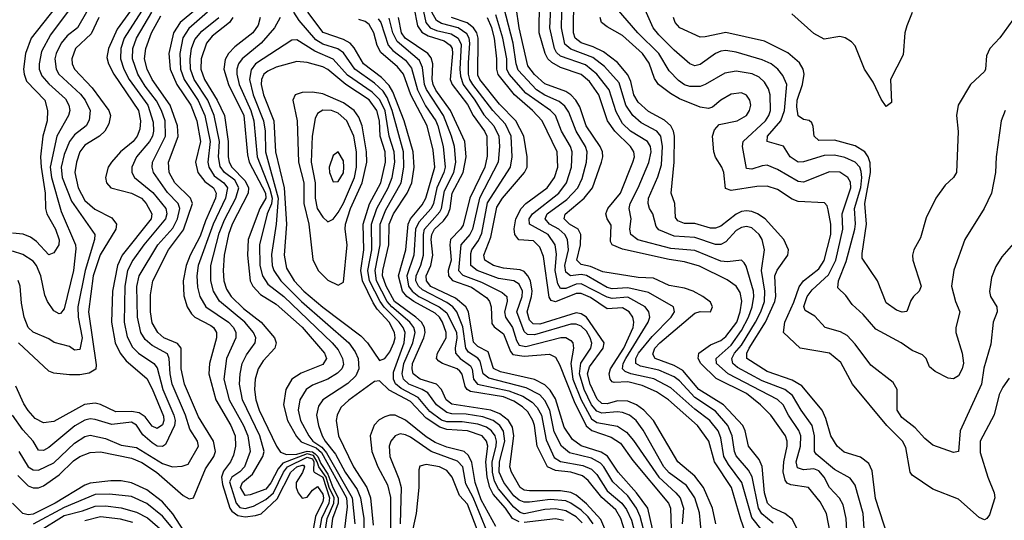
# Model space of a CAD drawing. Header units: inches. Extents: x 990535 to 1117859, y 769386 to 892122.
# Tile 342 of 656: x 1072178 to 1075987, y 791083 to 793021. Entities that reach past the tile are written whole.
import ezdxf

# ---------------------------------------------------------------- set-up
doc = ezdxf.new("R2010")
doc.units = ezdxf.units.IN
doc.header["$MEASUREMENT"] = 0
doc.layers.add('B0779', color=7, linetype='Continuous')

msp = doc.modelspace()

# ---------------------------------------------------------------- linework, layer by layer
at = {"layer": 'B0779', "color": 5}
for points, elevation in [([(1072364.1, 793130), (1072222.6, 792950), (1072200.5, 792890), (1072193.1, 792830), (1072194.6, 792810), (1072204, 792784), (1072275.5, 792710), (1072286, 792670), (1072283.7, 792630), (1072266.8, 792570), (1072258.7, 792490), (1072260.3, 792450), (1072276.8, 792350), (1072278.3, 792290), (1072283.1, 792270), (1072316.4, 792210), (1072330.9, 792169.1), (1072329.2, 792150), (1072310, 792119.1), (1072290, 792111.4), (1072242.8, 792162.8), (1072219.1, 792179.1), (1072190.8, 792190.8), (1072150, 792194.8)], 3020), ([(1072683.3, 793110), (1072582.6, 792950), (1072569.1, 792910), (1072567.4, 792870), (1072580.8, 792830), (1072601.9, 792790), (1072673.4, 792690), (1072694.8, 792625.2), (1072695.6, 792590), (1072691.1, 792570), (1072680.4, 792550), (1072629.7, 792490), (1072611.8, 792450), (1072611.1, 792430), (1072621.5, 792410), (1072692.3, 792352.3), (1072743.1, 792290), (1072747.5, 792270), (1072741.9, 792250), (1072657.6, 792150), (1072615.6, 792090), (1072595.5, 792050), (1072584.6, 791990), (1072582.2, 791850), (1072593.7, 791793.7), (1072613.8, 791753.8), (1072637.7, 791730), (1072697.1, 791690), (1072710, 791673.4), (1072731.7, 791590), (1072774.6, 791490), (1072779.1, 791470), (1072776.9, 791450), (1072742.5, 791377.5), (1072730, 791368.5), (1072710, 791370.5), (1072690, 791382.7), (1072654.5, 791414.5), (1072630, 791452), (1072610, 791463.6), (1072534.9, 791454.9), (1072470, 791473.9), (1072450, 791475.6), (1072430, 791470.9), (1072391.4, 791448.6), (1072290, 791364.7), (1072270, 791354), (1072250, 791355.2), (1072229.5, 791390), (1072190, 791433.1), (1072149.8, 791489.8)], 3140), ([(1073728.2, 793108.2), (1073748.7, 793010), (1073766.3, 792990), (1073790, 792979.6), (1073846.6, 792966.6), (1073874.6, 792950), (1073885.4, 792925.4), (1073880.2, 792830), (1073882.7, 792802.7), (1073893.5, 792770), (1073938.8, 792710), (1073973.7, 792653.7), (1074012.5, 792610), (1074031.9, 792570), (1074034.5, 792530), (1074029.2, 792470), (1073956.3, 792330), (1073929.5, 792210), (1073918.6, 792190), (1073884, 792150), (1073875.8, 792050), (1073891.9, 792031.9), (1073964.8, 792004.8), (1074044.8, 791964.8), (1074062.7, 791950), (1074064, 791930), (1074053.1, 791890), (1074057, 791870), (1074084.7, 791830), (1074099.6, 791779.6), (1074110, 791761.4), (1074136.5, 791756.5), (1074270.8, 791790.8), (1074291, 791791), (1074310, 791779.8), (1074317.1, 791770), (1074320.1, 791750), (1074309.8, 791690.2), (1074318.3, 791630), (1074349.8, 791550), (1074390, 791476.6), (1074410, 791461.8), (1074490, 791447.9), (1074524.7, 791424.7), (1074552.9, 791392.9), (1074649.9, 791249.9), (1074716.4, 791190), (1074732.3, 791170), (1074746.3, 791130), (1074740.4, 791070)], 3160), ([(1075337.2, 790910), (1075298.6, 791110), (1075274.3, 791154.3), (1075230, 791209.9), (1075160.9, 791220.9), (1075147.1, 791227.1), (1075138.9, 791238.9), (1075131.5, 791271.5), (1075134.5, 791310), (1075147.2, 791370), (1075147, 791390), (1075140.1, 791410), (1075083.9, 791490), (1075043.4, 791530), (1074990, 791573.7), (1074872.1, 791632.1), (1074813.3, 791690), (1074803.1, 791710), (1074805, 791730), (1074850, 791763.1), (1074890, 791780.1), (1074910, 791795.1), (1074951.9, 791850), (1074965.3, 791890), (1074971.4, 791931.4), (1074965.4, 791965.4), (1074950, 791989.9), (1074914.5, 792014.5), (1074807.9, 792067.9), (1074750, 792084.3), (1074690, 792092.6), (1074510, 792132.7), (1074470.4, 792150), (1074463.3, 792163.3), (1074465.9, 792225.9), (1074450.9, 792250), (1074445.5, 792270), (1074453.4, 792290), (1074501.6, 792350), (1074550.3, 792470), (1074556.1, 792490), (1074554.2, 792510), (1074540.5, 792530), (1074480.6, 792590), (1074451.4, 792630), (1074418.6, 792730), (1074382.3, 792782.3), (1074349.6, 792809.6), (1074270, 792836.5), (1074236, 792856), (1074220.9, 792870), (1074210.8, 792890), (1074188, 792970), (1074188.5, 793090)], 2980), ([(1075381, 790970), (1075375.1, 791090), (1075363.7, 791143.7), (1075349.4, 791169.4), (1075310, 791210.5), (1075290.3, 791250.3), (1075270, 791275.2), (1075250, 791282.9), (1075210, 791279.3), (1075186.4, 791286.4), (1075181.7, 791310), (1075198, 791370), (1075199.1, 791410), (1075191.7, 791431.7), (1075151.7, 791490), (1075130.9, 791530), (1075110, 791551.4), (1074918.8, 791650), (1074873.4, 791690), (1074871.6, 791710), (1074930, 791761.9), (1074970, 791817.9), (1074997.2, 791870), (1075011.7, 791910), (1075018.2, 791950), (1075016, 791970), (1074987.9, 792067.9), (1074980.3, 792080.3), (1074970, 792090.7), (1074915.8, 792084.2), (1074890, 792086.9), (1074790, 792127.4), (1074696.2, 792136.2), (1074569.3, 792169.3), (1074541.6, 792190), (1074538.4, 792210), (1074543, 792250), (1074535.1, 792290), (1074539.2, 792310), (1074570.5, 792370), (1074611.7, 792468.3), (1074620.7, 792510), (1074618.4, 792530), (1074606.6, 792550), (1074540.3, 792590), (1074510, 792620.1), (1074485.2, 792665.2), (1074458.6, 792750), (1074411.1, 792811.1), (1074366.8, 792846.8), (1074270, 792880.5), (1074254.8, 792894.8), (1074246.2, 792910), (1074228.2, 792990), (1074234, 793090)], 2960), ([(1075449.5, 790970), (1075440.6, 791110), (1075410, 791219.4), (1075390, 791245.9), (1075330, 791279.7), (1075259.1, 791339.1), (1075252.3, 791350), (1075252.7, 791410), (1075243.3, 791450), (1075200.4, 791510), (1075167, 791567), (1075137.2, 791590), (1075050, 791623.6), (1074955.2, 791675.2), (1074937.3, 791690), (1074933.2, 791710), (1074943.1, 791730), (1074970, 791761.6), (1075024.2, 791850), (1075045, 791890), (1075058.7, 791930), (1075059.9, 791970), (1075047.6, 792050), (1075058.8, 792130), (1075049.9, 792170), (1075038.9, 792190), (1075010, 792215.3), (1074990, 792220.5), (1074970, 792217.2), (1074950, 792204.9), (1074910, 792161.7), (1074890, 792151.7), (1074870, 792151.2), (1074790, 792178.2), (1074710, 792183.4), (1074650, 792207.3), (1074640.4, 792220.4), (1074627.8, 792270), (1074614.9, 792290), (1074608.8, 792310), (1074610.7, 792330), (1074646.9, 792413.1), (1074660.2, 792459.8), (1074665, 792530), (1074658.1, 792570), (1074642.5, 792590), (1074582.5, 792622.5), (1074550, 792650), (1074523.2, 792690), (1074496.9, 792776.9), (1074440.1, 792840.1), (1074395.3, 792875.3), (1074310, 792906.8), (1074287.1, 792927.1), (1074274, 792990), (1074276.9, 793110)], 2940), ([(1075537.2, 791017.2), (1075488.3, 791168.3), (1075475.2, 791275.2), (1075463.1, 791303.1), (1075430, 791328.3), (1075367.1, 791347.1), (1075340.2, 791370), (1075316.1, 791410), (1075297, 791477), (1075282.7, 791510), (1075203.6, 791603.6), (1075166.5, 791626.5), (1075070, 791659.6), (1074990.7, 791710), (1074990.8, 791730), (1075000.3, 791750), (1075063.2, 791850), (1075098.6, 791930), (1075102.8, 791950), (1075099.4, 792030), (1075107.8, 792052.2), (1075148.9, 792110), (1075152, 792130), (1075133.6, 792170), (1075061.9, 792250), (1075032.6, 792270), (1075010, 792279), (1074990, 792281.8), (1074970, 792278.4), (1074950, 792268.3), (1074890, 792222.6), (1074870, 792213.9), (1074850, 792213.8), (1074790, 792232.1), (1074750, 792232.6), (1074723.3, 792243.3), (1074715.3, 792255.3), (1074711.9, 792310), (1074698.5, 792350), (1074710, 792470), (1074710.5, 792570), (1074707.2, 792590), (1074697.3, 792610), (1074672.1, 792632.1), (1074610, 792666.1), (1074570, 792701.9), (1074553.6, 792730), (1074541.8, 792781.8), (1074530, 792808.6), (1074490, 792855.3), (1074436.6, 792896.6), (1074396.5, 792916.5), (1074350, 792931.9), (1074326.6, 792950), (1074320.6, 792970), (1074321.8, 793110)], 2920), ([(1075990.2, 792670), (1075974.7, 792630), (1075955.4, 792490), (1075953, 792430), (1075937.1, 792350), (1075908.9, 792291.1), (1075834.3, 792170), (1075792.1, 792052.1), (1075782, 791990), (1075798, 791930), (1075814.3, 791890), (1075799.5, 791830), (1075799.8, 791810), (1075823.6, 791730), (1075828.7, 791691.3), (1075823.8, 791670), (1075810, 791643.1), (1075790, 791631.3), (1075770, 791634.3), (1075720, 791660), (1075698, 791678), (1075684.8, 791710), (1075670, 791724.1), (1075630, 791740.8), (1075588.4, 791770), (1075490, 791822.9), (1075440.6, 791880.6), (1075398.4, 791918.4), (1075374.1, 791954.1), (1075343, 791983), (1075345.5, 792010), (1075374.8, 792085.2), (1075408.3, 792210), (1075411.6, 792231.6), (1075407.6, 792290), (1075431.9, 792371.9), (1075436.2, 792410), (1075433.4, 792433.4), (1075427.5, 792450), (1075410, 792470.3), (1075370, 792488.1), (1075330, 792496.6), (1075290, 792495.9), (1075210, 792471.1), (1075190, 792470.4), (1075158.7, 792490), (1075132.1, 792532.1), (1075069.5, 792549.5), (1075071.4, 792570), (1075122.3, 792630), (1075136.1, 792670), (1075145, 792770), (1075130, 792806), (1075110.9, 792830), (1075084.5, 792850), (1075050, 792866.1), (1074950, 792896.2), (1074910, 792902.7), (1074890, 792899.7), (1074870, 792890.4), (1074810, 792847.5), (1074790, 792843.1), (1074770, 792850.5), (1074710, 792903.1), (1074650, 792962.4), (1074628.4, 792990), (1074570, 793121.7)], 2840), ([(1072377.2, 793070), (1072297.4, 792962.6), (1072262.2, 792897.8), (1072252.7, 792850), (1072253.8, 792830), (1072263.5, 792803.5), (1072290, 792772.6), (1072355.1, 792715.1), (1072368.3, 792690), (1072371.2, 792670), (1072367, 792650), (1072321.9, 792570), (1072296.2, 792450), (1072301.1, 792410), (1072338.8, 792278.8), (1072393.2, 792150), (1072394.4, 792134.4), (1072385.7, 792050), (1072350, 791902), (1072335.9, 791884.1), (1072330, 791882.5), (1072310, 791894.8), (1072285.6, 791930), (1072275, 791955), (1072260.2, 792030), (1072242.4, 792070), (1072230, 792086.8), (1072190, 792111.8), (1072150, 792125.8)], 3040), ([(1072616.6, 793070), (1072555.4, 792984.6), (1072522, 792910), (1072515, 792875), (1072520.8, 792850), (1072542.3, 792810), (1072636.8, 792670), (1072645.1, 792630), (1072642.3, 792597.7), (1072632.5, 792570), (1072616.8, 792550), (1072567.3, 792510), (1072532.7, 792470), (1072520.1, 792450), (1072509.2, 792410), (1072513.7, 792390), (1072530.2, 792370), (1072610, 792350.3), (1072648.9, 792330), (1072666.9, 792310), (1072689.4, 792270), (1072685.8, 792250), (1072574.7, 792110), (1072556, 792070), (1072536.6, 791970), (1072533.1, 791850), (1072546.9, 791770), (1072567.1, 791730), (1072590, 791701.3), (1072670, 791631.9), (1072690, 791591.9), (1072733.9, 791486.1), (1072735.7, 791470), (1072730, 791452.4), (1072710, 791439), (1072690, 791448.1), (1072663.7, 791483.7), (1072639.7, 791499.7), (1072610, 791504.2), (1072550, 791502.8), (1072490, 791531.5), (1072470, 791536.7), (1072428.4, 791531.6), (1072310, 791465.9), (1072270, 791461.2), (1072237.8, 791477.8), (1072210, 791507.9), (1072193.7, 791533.7), (1072162.7, 791602.7)], 3120), ([(1072435.7, 793050), (1072401.2, 792990), (1072361.2, 792958.8), (1072337.8, 792930), (1072318.7, 792890), (1072314.4, 792870), (1072318.5, 792830), (1072329.3, 792810), (1072413.1, 792733.1), (1072431, 792710), (1072450.1, 792669.9), (1072447.2, 792632.8), (1072434.7, 792610), (1072390, 792575.5), (1072370, 792549.9), (1072350, 792499.8), (1072337.8, 792450), (1072342.2, 792410), (1072378.3, 792318.3), (1072469.1, 792190), (1072467.7, 792170), (1072430.6, 792050), (1072402.2, 791910), (1072404.2, 791870), (1072420.1, 791790), (1072410, 791744.6), (1072390, 791742), (1072370, 791756.5), (1072311.6, 791771.6), (1072290, 791786), (1072230, 791811.2), (1072210, 791829.9), (1072195.4, 791870), (1072184.6, 791924.6), (1072180.2, 791990), (1072171.3, 792011.3)], 3060), ([(1072174.9, 791350), (1072210, 791290.3), (1072230, 791279.2), (1072250, 791277.6), (1072310, 791305.5), (1072390, 791382.6), (1072430, 791408.2), (1072450, 791412.9), (1072510, 791400.5), (1072570, 791374.9), (1072630, 791365.3), (1072730, 791302.9), (1072769.6, 791290.4), (1072806.5, 791293.5), (1072830, 791300.9), (1072869.3, 791370), (1072866.1, 791390), (1072836.2, 791436.2), (1072819, 791490), (1072767.2, 791610), (1072759.3, 791650), (1072756, 791710), (1072750, 791727.3), (1072690, 791760.7), (1072663.2, 791783.2), (1072647, 791810), (1072633.1, 791870), (1072631, 791989), (1072640.2, 792030), (1072712, 792150), (1072770, 792213.9), (1072788.1, 792250), (1072797.8, 792290), (1072791.2, 792310), (1072750, 792352.9), (1072694.9, 792430), (1072689.7, 792450), (1072691.1, 792470), (1072741.7, 792570), (1072740.7, 792630), (1072727, 792670), (1072707.6, 792707.6), (1072663.5, 792763.5), (1072635.1, 792810), (1072614, 792870), (1072615.4, 792910), (1072629.1, 792950), (1072689.2, 793050.8)], 3160), ([(1072859.2, 793060.8), (1072798.2, 793010), (1072773.3, 792970), (1072755.2, 792890), (1072759.5, 792830), (1072786.1, 792770), (1072840.4, 792690), (1072863.4, 792630), (1072876.7, 792550), (1072858, 792470), (1072866.8, 792430), (1072894.4, 792394.4), (1072928.1, 792370), (1072938.5, 792350), (1072935.5, 792330), (1072897, 792243), (1072876.6, 792183.4), (1072836.7, 792110), (1072821.6, 792070), (1072810.8, 792010), (1072812.4, 791952.4), (1072825.7, 791910), (1072842.4, 791882.4), (1072855.9, 791870), (1072917.7, 791837.7), (1072927.3, 791830), (1072938.6, 791810), (1072939, 791790), (1072912.1, 791690), (1072909.3, 791650), (1072936.1, 791550), (1072995.1, 791450), (1073011, 791410), (1073012.2, 791370), (1073004.6, 791335.4), (1072993.1, 791310), (1072966.8, 791273.2), (1072959, 791250), (1072962, 791222), (1072990.7, 791130.7), (1072998.6, 791118.6), (1073021.9, 791101.9), (1073050, 791096.8), (1073090, 791101.4), (1073111.4, 791108.6), (1073173.6, 791166.4), (1073226.4, 791270), (1073249.5, 791290), (1073270, 791296.4), (1073276.3, 791296.3), (1073279.6, 791290), (1073271.5, 791268.5), (1073247, 791230), (1073247, 791210), (1073255.5, 791190), (1073270, 791169.2), (1073290, 791172.5), (1073310, 791199.9), (1073330, 791214.7), (1073350, 791184.1), (1073353, 791170), (1073350, 791156.7), (1073322.3, 791097.7), (1073306.4, 791013.6)], 3220), ([(1072904.9, 793050), (1072832.6, 792987.4), (1072808.5, 792951.5), (1072796.9, 792890), (1072799.9, 792830), (1072814.3, 792790), (1072868.2, 792708.2), (1072894, 792650), (1072915.1, 792550), (1072905.3, 792470), (1072909.3, 792450), (1072930, 792417.3), (1072967.2, 792390), (1072981.8, 792370), (1072973.5, 792330), (1072926.7, 792230), (1072867.9, 792070), (1072863, 792030), (1072866.1, 791986.1), (1072875.2, 791950), (1072897.3, 791910), (1072985.6, 791850), (1073005.5, 791830), (1073013.8, 791810), (1073013.8, 791790), (1072978.3, 791710), (1072968.1, 791630), (1072988.2, 791550), (1073043.2, 791450), (1073060.3, 791410), (1073069.7, 791350.3), (1073047.4, 791290), (1073030, 791271.2), (1072998, 791250), (1072990, 791231.9), (1073015.6, 791150), (1073030, 791133.5), (1073050, 791128.5), (1073082.5, 791137.5), (1073130, 791164.5), (1073160, 791190), (1073198.9, 791270), (1073213.6, 791290), (1073290, 791328), (1073310, 791321.2), (1073316.1, 791310), (1073314.4, 791274.4), (1073317.6, 791270), (1073350.3, 791250), (1073376.4, 791170), (1073373.8, 791150), (1073345.6, 791090), (1073330, 791002.1)], 3240), ([(1074396.4, 791070), (1074377, 791097), (1074350, 791122.9), (1074310.2, 791150.2), (1074290, 791158.3), (1074230, 791163.7), (1074150, 791153.1), (1074130, 791153.6), (1074110, 791161), (1074090, 791178.3), (1074050.9, 791230), (1074032.3, 791270), (1074034.2, 791310), (1074054.8, 791390), (1074049.1, 791429.1), (1074035.9, 791450), (1074010, 791470), (1073970, 791484), (1073905.2, 791494.8), (1073850, 791495.6), (1073830, 791500.2), (1073790.5, 791530), (1073756.6, 791576.6), (1073735.2, 791590), (1073683.8, 791610), (1073662.6, 791630), (1073657.9, 791650), (1073664.2, 791690), (1073699, 791770), (1073707.8, 791810), (1073702, 791830), (1073687.2, 791850), (1073616.9, 791910), (1073599.9, 791930), (1073558.4, 792010), (1073552.9, 792050), (1073572.9, 792150), (1073572.9, 792230), (1073594.3, 792285.7), (1073653.5, 792390), (1073664.1, 792450), (1073662.8, 792510), (1073618.9, 792670), (1073599.7, 792719.7), (1073584.4, 792744.4), (1073550, 792775.7), (1073473.8, 792830), (1073430, 792893.4), (1073408.2, 792908.2), (1073350, 792927.3), (1073323.4, 792943.4), (1073258.9, 793018.9), (1073238.1, 793050)], 3340), ([(1074442.1, 791050), (1074426.1, 791086.1), (1074370, 791146.7), (1074330, 791180.3), (1074310, 791190.6), (1074270, 791198), (1074150, 791197.3), (1074130, 791199.7), (1074114.4, 791210), (1074080.7, 791270), (1074074.3, 791290), (1074089.2, 791410), (1074084.5, 791444.5), (1074068.9, 791470), (1074035.7, 791495.7), (1074000.2, 791510), (1073850, 791533), (1073827.5, 791550), (1073810, 791590), (1073790, 791609.9), (1073727.3, 791630), (1073700.2, 791650), (1073695.5, 791670), (1073697.3, 791690), (1073741.9, 791790), (1073746.7, 791810), (1073743.8, 791830), (1073731.9, 791850), (1073709.7, 791870), (1073628.1, 791930), (1073595, 791990), (1073581.2, 792030), (1073582.1, 792050), (1073606.4, 792150), (1073607.5, 792230), (1073624, 792270), (1073676.6, 792350), (1073694.3, 792390), (1073703.6, 792450), (1073699.9, 792510), (1073665.1, 792630), (1073621.9, 792741.9), (1073607.3, 792767.3), (1073577.6, 792797.6), (1073508.1, 792850), (1073472.2, 792912.2), (1073456.8, 792930), (1073430, 792944.6), (1073351.5, 792971.5), (1073292.2, 793050)], 3320), ([(1073702.6, 793070), (1073717.2, 792997.2), (1073733.4, 792973.4), (1073758.4, 792958.4), (1073819.6, 792939.6), (1073843, 792923), (1073850.3, 792910), (1073852.7, 792890), (1073843.2, 792790), (1073850.3, 792770.3), (1073910, 792693), (1073932.5, 792650), (1073976.3, 792590), (1073984.5, 792570), (1073986.5, 792493.5), (1073976.7, 792450), (1073919.4, 792330), (1073893.4, 792226.6), (1073883.5, 792210), (1073844.8, 792170), (1073841.4, 792150), (1073847.4, 792090), (1073835.8, 792050), (1073836.2, 792030), (1073852.1, 792012.1), (1073926.3, 791986.3), (1073984.4, 791944.4), (1073995.5, 791930), (1074001.8, 791910), (1074004.7, 791844.7), (1074012.9, 791832.9), (1074050, 791805.3), (1074076.3, 791736.3), (1074085.9, 791725.9), (1074130, 791718.5), (1074227, 791727), (1074250, 791715), (1074266.2, 791686.2), (1074322.7, 791542.7), (1074369.3, 791449.3), (1074391.3, 791431.3), (1074465.6, 791405.6), (1074501.6, 791381.6), (1074550, 791315.2), (1074688.3, 791150), (1074695.5, 791130), (1074697.6, 791050)], 3180), ([(1074815.7, 791030), (1074808.2, 791111.8), (1074790, 791170.9), (1074757.6, 791217.6), (1074690, 791267), (1074670, 791289.9), (1074590, 791432.7), (1074562.1, 791470), (1074536.3, 791490), (1074510, 791501.1), (1074490, 791503.4), (1074430, 791498.2), (1074410, 791505.8), (1074390, 791529.9), (1074361.7, 791590), (1074343.1, 791650), (1074348.5, 791691.5), (1074387.4, 791750), (1074391, 791769), (1074385.3, 791790), (1074370, 791815.4), (1074350, 791834.5), (1074330, 791842.5), (1074310, 791843.1), (1074170, 791801.8), (1074142.5, 791802.5), (1074130, 791814.3), (1074100.9, 791890), (1074122.2, 791950), (1074122.4, 791970), (1074110, 791998), (1074090, 792009.9), (1074030, 792019.7), (1073947.8, 792050), (1073923.2, 792070), (1073923.2, 792116.8), (1073926.8, 792130), (1073953, 792167), (1073965.6, 792194.4), (1073988.1, 792311.9), (1074076.2, 792450), (1074083.3, 792490), (1074079.2, 792570), (1074057.2, 792617.2), (1074008.3, 792670), (1073930.2, 792770), (1073919.7, 792790), (1073914.2, 792810), (1073913.8, 792853.8), (1073919.8, 792930), (1073916.9, 792950), (1073907.3, 792967.3), (1073874.2, 792990), (1073810, 793007.1), (1073790, 793018.5), (1073772.1, 793050)], 3140), ([(1075092.3, 791072.3), (1075048.8, 791108.8), (1075035.4, 791130), (1075011.7, 791251.7), (1074997.1, 791277.1), (1074950, 791333.6), (1074943.1, 791350), (1074934.5, 791410), (1074917.4, 791450), (1074870, 791505.7), (1074790, 791558.5), (1074730, 791623.3), (1074710, 791638.8), (1074650, 791664), (1074580.1, 791680.1), (1074561.8, 791690), (1074561.4, 791710), (1074571.5, 791730), (1074624.8, 791795.2), (1074697.5, 791870), (1074710.4, 791890), (1074707.6, 791910), (1074610, 791964.7), (1074530, 791983.8), (1074470, 791979.8), (1074450, 791985.1), (1074370, 792030.7), (1074350, 792034.7), (1074309.2, 792029.2), (1074290, 792044), (1074287.3, 792070), (1074300.6, 792130), (1074297.7, 792170), (1074287, 792190), (1074263.1, 792210), (1074227.3, 792230), (1074210.9, 792250), (1074218.5, 792270), (1074295.1, 792324.9), (1074337.3, 792370), (1074353.7, 792406.3), (1074371, 792470), (1074373.2, 792510), (1074366.3, 792530), (1074330.1, 792590.1), (1074302.8, 792662.8), (1074287, 792687), (1074265.1, 792705.1), (1074210, 792729.1), (1074177.4, 792750), (1074106.5, 792826.5), (1074098.7, 792850), (1074086.7, 792930), (1074050.9, 793070)], 3040), ([(1075219.8, 790979.8), (1075166.9, 791086.9), (1075137.4, 791110), (1075090, 791132), (1075070.3, 791150.3), (1075059.2, 791190), (1075050, 791291.7), (1075038.8, 791318.8), (1074997.9, 791370), (1074984.7, 791430), (1074975.3, 791450), (1074901, 791530), (1074804.5, 791590), (1074743.2, 791663.2), (1074710, 791682.6), (1074636.2, 791710), (1074626.7, 791726.7), (1074635.3, 791750), (1074654.4, 791770), (1074790, 791885.2), (1074810, 791891.7), (1074850.5, 791890), (1074858.2, 791910), (1074850, 791927.4), (1074821.2, 791950), (1074783.7, 791970), (1074750, 791982.3), (1074690, 791992), (1074630, 792020.6), (1074570, 792024), (1074434.3, 792045.7), (1074385.4, 792065.4), (1074350, 792073.9), (1074333.7, 792090), (1074347.5, 792150), (1074348.5, 792190), (1074338.9, 792210), (1074305.1, 792230), (1074284.3, 792250), (1074288.4, 792268.4), (1074361.9, 792330), (1074393.7, 792370), (1074428.5, 792470), (1074433.3, 792490), (1074431.9, 792510), (1074423.2, 792530), (1074369.7, 792610), (1074344.7, 792684.7), (1074329.9, 792710), (1074310.4, 792730.4), (1074290, 792743.1), (1074210, 792773.5), (1074170, 792809.9), (1074143.4, 792843.4), (1074109.5, 792990.5), (1074098.7, 793070)], 3020), ([(1076050, 792186.6), (1075977.2, 792102.8), (1075954, 792066), (1075936.8, 792023.2), (1075929.3, 791969.3), (1075933.9, 791950), (1075958.1, 791910), (1075959.2, 791890), (1075944.1, 791850), (1075934.5, 791765.5), (1075908.2, 791671.8), (1075898.7, 791610), (1075816.3, 791430), (1075810, 791349.5), (1075790, 791345.8), (1075710, 791374.6), (1075679.5, 791399.5), (1075641.4, 791441.4), (1075590, 791481.2), (1075572.3, 791510), (1075572.6, 791590), (1075557.4, 791617.4), (1075470, 791684.5), (1075410, 791764.9), (1075378.9, 791798.9), (1075353.2, 791813.2), (1075293.3, 791830), (1075254.3, 791874.3), (1075216, 791896), (1075211.7, 791911.7), (1075224, 791950), (1075244, 791976), (1075306.7, 792033.3), (1075335.1, 792090), (1075362.4, 792210), (1075360, 792270), (1075393.5, 792370), (1075391.9, 792391.9), (1075382, 792410), (1075350, 792430.6), (1075310, 792432.5), (1075210, 792392.5), (1075190, 792395.2), (1075110, 792441.9), (1075070, 792457.8), (1075050, 792456.1), (1075010, 792442.6), (1074990, 792445.4), (1074974, 792530), (1074976.9, 792550), (1075062.8, 792630), (1075076.4, 792650), (1075082.8, 792670), (1075081.5, 792730), (1075074.1, 792754.1), (1075059.2, 792779.2), (1075038.4, 792798.4), (1075011.9, 792811.9), (1074950, 792822.5), (1074905.3, 792814.7), (1074830, 792770.3), (1074810, 792763.3), (1074770, 792762.9), (1074750, 792769.6), (1074726.6, 792786.6), (1074690, 792823.7), (1074650, 792890.7), (1074569.6, 792970), (1074486.1, 793066.1)], 2860), ([(1072170, 791256.5), (1072210, 791217.3), (1072230, 791209), (1072250, 791209.7), (1072270, 791217.2), (1072330, 791258.8), (1072386.6, 791313.4), (1072410, 791330.3), (1072450, 791346.1), (1072490, 791348.3), (1072610, 791323.4), (1072650, 791306.7), (1072706.7, 791270), (1072810, 791179.2), (1072833.6, 791166.4), (1072850, 791170.7), (1072896.9, 791283.1), (1072928.5, 791330), (1072934.9, 791350), (1072927.5, 791390), (1072870, 791483.4), (1072814.9, 791610), (1072802.7, 791670), (1072803, 791750), (1072788.4, 791768.4), (1072735.1, 791790), (1072711.6, 791810), (1072690, 791848.5), (1072684.1, 791890), (1072684.2, 791955.8), (1072693.3, 792010), (1072753.2, 792130), (1072811.8, 792208.2), (1072846, 792310), (1072839.2, 792330), (1072777.8, 792390), (1072756.4, 792430), (1072753.6, 792470), (1072790.6, 792569.4), (1072788.9, 792610), (1072760.5, 792690), (1072690.3, 792790), (1072671.2, 792830), (1072661.1, 792870), (1072665.4, 792910), (1072688.2, 792970), (1072724.2, 793035.8)], 3180), ([(1072483.7, 793030), (1072453.7, 792966.3), (1072394, 792910), (1072379.1, 792870), (1072380.4, 792850), (1072389.3, 792830), (1072458.1, 792758.1), (1072522.5, 792670), (1072528.7, 792650), (1072522.3, 792617.7), (1072507.7, 792590), (1072487.1, 792570), (1072430, 792535.6), (1072410.4, 792510), (1072397.2, 792470), (1072391.6, 792430), (1072403.7, 792370), (1072430, 792321), (1072468.1, 792288.1), (1072534.6, 792254.6), (1072552, 792230), (1072549.4, 792210), (1072489.3, 792110.7), (1072461.5, 792030), (1072443.9, 791890), (1072474.1, 791685.9), (1072471.8, 791668.2), (1072446.8, 791653.2), (1072410, 791646.7), (1072370, 791646), (1072310, 791652.9), (1072290, 791660.4), (1072173.7, 791770)], 3080), ([(1073358.8, 791030), (1073367.6, 791090), (1073393.1, 791150), (1073394, 791170), (1073375.3, 791210), (1073363.6, 791250), (1073335, 791290), (1073329, 791310), (1073314.2, 791334.2), (1073290, 791340.1), (1073195.5, 791304.5), (1073177.4, 791282.6), (1073150, 791228.9), (1073130, 791204), (1073070, 791181.7), (1073050, 791179.7), (1073032.4, 791210), (1073040.4, 791230), (1073078.2, 791261.8), (1073117.9, 791330), (1073123.7, 791350), (1073106.7, 791410), (1073040, 791550), (1073028.3, 791610), (1073030.1, 791649.9), (1073038.9, 791690), (1073055.6, 791724.4), (1073089.2, 791770), (1073090.8, 791790), (1073082.2, 791810), (1073048.3, 791850), (1072951.2, 791931.2), (1072928.1, 791970), (1072917.4, 792010), (1072917.1, 792070), (1072950, 792195.2), (1072970, 792246.1), (1073013.5, 792330), (1073025.2, 792370), (1073010, 792399.9), (1072970.6, 792430), (1072953.6, 792453.6), (1072946.4, 792490), (1072950.4, 792550), (1072930.8, 792650), (1072905.5, 792710), (1072852.4, 792790), (1072838.2, 792830), (1072837.3, 792870), (1072842.6, 792910), (1072854.8, 792945.2), (1072882.5, 792977.5), (1072947.9, 793030)], 3260), ([(1073002.1, 793030), (1072989.2, 793010.8), (1072922.9, 792957.1), (1072900.5, 792930), (1072880.2, 792870), (1072878.2, 792830), (1072893.1, 792790), (1072942.3, 792710), (1072969.8, 792650), (1072984.9, 792550), (1072984.5, 792490), (1072988.4, 792470), (1072999.1, 792450), (1073050, 792397.8), (1073062.6, 792370), (1073062.2, 792350), (1072999.6, 792230), (1072986, 792190), (1072969.2, 792110), (1072964.4, 792050), (1072967.1, 792010), (1072977.9, 791977.9), (1072995.6, 791950), (1073043.6, 791903.6), (1073111.7, 791850), (1073163.4, 791790), (1073169.6, 791770), (1073164.7, 791750), (1073119.8, 791700.2), (1073100.6, 791670), (1073089.2, 791630), (1073086.6, 791590), (1073091.7, 791550), (1073104.6, 791510), (1073170.7, 791370.7), (1073187, 791347), (1073210, 791338), (1073250, 791339.1), (1073290, 791351.3), (1073310, 791349.1), (1073320.9, 791340.9), (1073331.3, 791330), (1073342.9, 791302.9), (1073370, 791261.7), (1073388.6, 791210), (1073409.4, 791170), (1073410.1, 791150), (1073388.2, 791090), (1073379.7, 791030)], 3280), ([(1073108.6, 793030), (1073099.8, 793000.2), (1073079.2, 792970), (1073010, 792915.8), (1072986, 792890), (1072973.3, 792866.7), (1072968.2, 792830), (1072985.5, 792770), (1073044.3, 792650), (1073058.7, 792498.7), (1073065.9, 792470), (1073128.8, 792350), (1073129.4, 792330), (1073106.3, 792290), (1073061.8, 792170), (1073058.5, 792110), (1073069.5, 792010), (1073079.8, 791990), (1073110, 791957.1), (1073170, 791920.6), (1073270, 791831.2), (1073356.9, 791730), (1073365.1, 791710), (1073350, 791686.5), (1073266.4, 791653.6), (1073230.5, 791629.5), (1073207.5, 791590), (1073199, 791530), (1073213.5, 791470), (1073248.4, 791408.4), (1073266.6, 791386.6), (1073324.6, 791364.6), (1073345.9, 791345.9), (1073442.7, 791170), (1073444.6, 791135.4), (1073432.4, 791030)], 3320), ([(1073185.5, 793030), (1073163.8, 792990), (1073112.5, 792930), (1073038.4, 792870), (1073024.9, 792850), (1073018.2, 792830), (1073017.6, 792810), (1073026.7, 792770), (1073071.8, 792670), (1073083.7, 792630), (1073095.9, 792490), (1073145.8, 792365.8), (1073154.6, 792330), (1073151.9, 792308.1), (1073135.8, 792270), (1073105.4, 792150), (1073106.4, 792070), (1073116.9, 792030), (1073138, 791998), (1073199.9, 791950), (1073387.2, 791770), (1073410, 791743.3), (1073426.3, 791710), (1073430, 791686.6), (1073423.7, 791670), (1073406.8, 791653.2), (1073369.6, 791630.4), (1073310, 791606.1), (1073286, 791590), (1073261.7, 791550), (1073255.3, 791510), (1073264.1, 791470), (1073296.8, 791410), (1073312.5, 791390), (1073346.4, 791366.4), (1073364.5, 791344.5), (1073464.4, 791170), (1073474.9, 791070)], 3340), ([(1074529, 791009), (1074503.1, 791090), (1074483.6, 791123.6), (1074430, 791171.5), (1074377.6, 791237.6), (1074355.3, 791255.3), (1074310, 791269.4), (1074250, 791276.1), (1074219.3, 791290), (1074179.1, 791370), (1074169.6, 791450), (1074162.9, 791470), (1074143, 791503), (1074123.3, 791523.3), (1074090, 791544.7), (1074050, 791560.8), (1073922.4, 791582.4), (1073909, 791590), (1073901.1, 791601.1), (1073889.4, 791649.4), (1073880.7, 791660.7), (1073870, 791670.4), (1073813.6, 791690), (1073799.8, 791699.8), (1073790.4, 791710), (1073794, 791730), (1073828, 791790), (1073828.2, 791810), (1073813.9, 791850), (1073801.6, 791870), (1073785, 791885), (1073702.9, 791930), (1073675.5, 791950), (1073658.4, 791970), (1073642.9, 792030), (1073671.4, 792130), (1073680.7, 792230), (1073690.2, 792250), (1073735.2, 792304.8), (1073749, 792330), (1073783.8, 792450), (1073776.8, 792516.8), (1073754.5, 792610), (1073690.8, 792730), (1073662.2, 792810), (1073639.4, 792839.4), (1073574.4, 792894.4), (1073561, 792921), (1073548.1, 792970), (1073530, 793002.3), (1073514.2, 793014.2), (1073490, 793022.3)], 3280), ([(1073565.1, 793025.1), (1073575.5, 793010), (1073603.2, 792923.2), (1073621.8, 792901.8), (1073670, 792864.2), (1073693.6, 792833.6), (1073717.1, 792750), (1073748.1, 792688.1), (1073788.3, 792630), (1073795.7, 792610), (1073816.6, 792530), (1073823.3, 792450), (1073818.8, 792430), (1073791.3, 792370), (1073778.7, 792310), (1073770.2, 792290), (1073722.3, 792237.7), (1073709.5, 792210.5), (1073703, 792110), (1073676.1, 792030), (1073682.1, 791990), (1073696.3, 791970), (1073722.5, 791950), (1073801, 791910), (1073830, 791887.1), (1073867.1, 791810), (1073869.4, 791790), (1073862, 791750), (1073863.4, 791730), (1073881.8, 791710), (1073921.2, 791681.2), (1073928.5, 791668.5), (1073933.8, 791630), (1073949.3, 791610), (1074070, 791584.9), (1074124, 791564), (1074160.8, 791540.8), (1074179.8, 791519.8), (1074196.9, 791490), (1074214.4, 791394.4), (1074246.1, 791326.1), (1074270, 791311.1), (1074356.2, 791296.2), (1074390, 791282), (1074410, 791261.2), (1074450, 791197.7), (1074507.6, 791150), (1074525.1, 791125.1), (1074544.1, 791084.1), (1074564.3, 791010)], 3260), ([(1074596.3, 791030), (1074578.3, 791098.3), (1074563.4, 791130), (1074530, 791177.5), (1074472.9, 791232.9), (1074437.8, 791290), (1074424.4, 791304.4), (1074390, 791323.7), (1074305, 791345), (1074273.5, 791370), (1074245.3, 791425.3), (1074229, 791510), (1074210, 791547), (1074189.7, 791569.7), (1074136.7, 791596.7), (1073993.2, 791633.2), (1073971.1, 791650), (1073958.9, 791698.9), (1073950.7, 791710.7), (1073914.6, 791734.6), (1073903.4, 791750), (1073891.8, 791831.8), (1073869.5, 791890), (1073853.4, 791910), (1073830, 791927), (1073736.2, 791976.2), (1073721, 791990), (1073710.9, 792010), (1073711.5, 792030), (1073729.3, 792070.7), (1073739.5, 792110), (1073739.5, 792190), (1073744.1, 792210), (1073803, 792277), (1073809.5, 792290.5), (1073820.6, 792359.4), (1073856.7, 792430), (1073864.5, 792470), (1073859.3, 792530), (1073848.9, 792570), (1073817.3, 792650), (1073751.4, 792751.4), (1073744.3, 792770), (1073736.4, 792836.4), (1073724.1, 792864.1), (1073637.5, 792937.5), (1073620.9, 792970), (1073606.9, 793026.9)], 3240), ([(1074626.3, 791050), (1074608.3, 791130), (1074564.3, 791190), (1074493, 791270), (1074451.2, 791331.2), (1074426.8, 791346.8), (1074350, 791371.3), (1074316.7, 791396.7), (1074283.8, 791443.8), (1074250, 791554), (1074230, 791587.3), (1074210, 791608), (1074169.1, 791629.1), (1074038.1, 791658.1), (1074011.2, 791671.2), (1073990, 791735.5), (1073950, 791756.7), (1073933, 791773), (1073913.8, 791890), (1073904.4, 791910), (1073863.4, 791943.4), (1073767.9, 791987.9), (1073751.7, 792010), (1073750.1, 792030), (1073768.2, 792070), (1073776.6, 792110), (1073770, 792170), (1073771.9, 792190), (1073782.7, 792210), (1073817.7, 792242.3), (1073834.3, 792265.7), (1073842.7, 792290), (1073851.3, 792350), (1073893.6, 792430), (1073904.6, 792490), (1073899.5, 792550), (1073844.7, 792670), (1073788.1, 792748.1), (1073777.6, 792770), (1073774, 792790), (1073776.6, 792850), (1073770, 792874.2), (1073756.7, 792890), (1073669.3, 792950), (1073655.1, 792970), (1073643.4, 793030)], 3220), ([(1074871.5, 791070), (1074857.4, 791130), (1074822.6, 791210), (1074790, 791254.1), (1074724, 791310), (1074629.4, 791470), (1074592.8, 791510), (1074563.6, 791530), (1074530, 791544.9), (1074490, 791546.3), (1074450, 791534.4), (1074430, 791536.2), (1074412.1, 791552.1), (1074385, 791610), (1074374.5, 791650), (1074382.3, 791677.7), (1074435.6, 791750), (1074438.7, 791770), (1074370, 791869.2), (1074350, 791882.9), (1074330, 791886.6), (1074190, 791842.4), (1074164.5, 791844.5), (1074150, 791858.5), (1074140.5, 791890), (1074158.3, 791950), (1074160, 791970), (1074153.5, 792010), (1074144, 792030), (1074130, 792046.1), (1074113.6, 792053.6), (1074050, 792060.1), (1074010.7, 792070), (1073977.8, 792090), (1073973.1, 792110), (1074000.8, 792179.2), (1074024.2, 792295.8), (1074045.9, 792330), (1074130.6, 792429.4), (1074140.4, 792450), (1074141.3, 792490), (1074127.5, 792570), (1074096.7, 792630), (1074034.2, 792694.2), (1073958, 792790), (1073950, 792806.8), (1073952, 792950), (1073946.5, 792970), (1073933.7, 792990), (1073909.2, 793009.2), (1073847.9, 793030)], 3120), ([(1074998.5, 790998.5), (1074967, 791087), (1074931.2, 791210), (1074866, 791310), (1074843.7, 791390), (1074799.8, 791450), (1074687.3, 791550), (1074641.3, 791581.3), (1074585.7, 791605.7), (1074530, 791619.2), (1074477.4, 791617.4), (1074470, 791619.4), (1074461.7, 791630), (1074458, 791650), (1074463.4, 791670), (1074514.9, 791750), (1074551.7, 791830), (1074554.1, 791850), (1074550.2, 791870), (1074535.4, 791890), (1074510, 791905.6), (1074450, 791901.7), (1074386.3, 791946.3), (1074350, 791961.6), (1074330, 791960.8), (1074250, 791929.8), (1074233.8, 791933.8), (1074226.6, 791946.6), (1074204.4, 792104.4), (1074190, 792141.2), (1074165.3, 792165.3), (1074109.4, 792169.4), (1074092.8, 792190), (1074091.2, 792211.2), (1074097.6, 792250), (1074118.2, 792290), (1074136.5, 792310), (1074218.1, 792370), (1074247, 792410), (1074259.1, 792450), (1074257.1, 792510), (1074199.6, 792630), (1074161.5, 792670), (1074092.1, 792730), (1074029.3, 792809.3), (1074023.6, 792830), (1074023.5, 792870), (1074014.2, 792950), (1074004.7, 792990), (1073988, 793028)], 3080), ([(1075125.2, 790950), (1075010, 791094.1), (1074971.7, 791230), (1074919.5, 791299.5), (1074902.2, 791330), (1074890, 791402.2), (1074879.6, 791430), (1074847.9, 791470), (1074790, 791513.4), (1074696.8, 791596.8), (1074630.7, 791630.7), (1074542.1, 791650), (1074519.8, 791659.8), (1074510, 791670), (1074512.6, 791690), (1074522.4, 791710), (1074609.4, 791850), (1074615.2, 791870), (1074611.8, 791890), (1074597.5, 791910), (1074530, 791946.8), (1074470, 791942.1), (1074450, 791946.8), (1074350, 791999.1), (1074330, 791997), (1074290, 791980.6), (1074270, 791980.8), (1074259.4, 791999.4), (1074249.6, 792050), (1074254.3, 792114.3), (1074249.6, 792150), (1074222.8, 792190), (1074149.9, 792230), (1074149.2, 792250), (1074162.1, 792270), (1074262.9, 792350), (1074293.3, 792390), (1074313.1, 792450), (1074315.2, 792510), (1074308.7, 792530), (1074273.9, 792590), (1074250.8, 792650.8), (1074231.1, 792670), (1074136.5, 792736.5), (1074072, 792810), (1074062.7, 792830), (1074061.8, 792870), (1074046.3, 792950), (1074020.2, 793040.2)], 3060), ([(1076005.7, 791634.3), (1075980.9, 791599.1), (1075967.5, 791570), (1075947.7, 791492.3), (1075893.7, 791390), (1075893.5, 791346.5), (1075922.8, 791250), (1075947.8, 791190), (1075949.6, 791170.4), (1075930, 791105.2), (1075919.1, 791090), (1075910, 791084.7), (1075890, 791094.7), (1075810, 791165), (1075710, 791203.4), (1075630, 791257.7), (1075622.1, 791270), (1075605.4, 791365.4), (1075593.5, 791390), (1075532.8, 791450), (1075399.3, 791610), (1075354.1, 791694.1), (1075310, 791730.4), (1075197.7, 791750), (1075133.3, 791810), (1075137.7, 791850), (1075172.7, 791927.3), (1075193.2, 791986.8), (1075209.9, 792010), (1075270, 792057.1), (1075290.5, 792089.5), (1075315.9, 792190), (1075315.7, 792230), (1075305.8, 792285.8), (1075301, 792301), (1075291.8, 792311.8), (1075190, 792317), (1075166.8, 792326.8), (1075110, 792364.3), (1075070, 792377.3), (1075030, 792376.3), (1074930, 792360.3), (1074908, 792368), (1074902, 792430), (1074894.6, 792450), (1074869.3, 792489.3), (1074862.6, 792510), (1074858.6, 792570), (1074865.5, 792594.5), (1074884.1, 792615.9), (1074952.8, 792630), (1074990, 792650.2), (1075001.7, 792670), (1075005.8, 792690), (1075002.1, 792710), (1074990, 792729.8), (1074970, 792738.7), (1074930, 792733.6), (1074890.2, 792710), (1074857.7, 792682.3), (1074842.1, 792677.9), (1074810, 792682.3), (1074730, 792715.2), (1074695.1, 792735.1), (1074649.2, 792770), (1074633.7, 792793.7), (1074612.8, 792852.8), (1074587.6, 792890), (1074510, 792960.4), (1074450, 792993.2), (1074428.6, 793010), (1074423.2, 793030)], 2880), ([(1076019.5, 793020.5), (1075969, 792951), (1075930.6, 792909.4), (1075917.9, 792882.1), (1075914.2, 792830), (1075910, 792821.3), (1075856.5, 792770), (1075808.4, 792690), (1075801.5, 792650), (1075808.8, 792588.8), (1075802, 792430), (1075790.1, 792409.9), (1075758.6, 792381.4), (1075721.8, 792330), (1075685, 792255), (1075662.7, 792177.3), (1075636.9, 792130), (1075631.4, 792110), (1075633.2, 792090), (1075664.9, 791990), (1075657.6, 791970), (1075635.3, 791950), (1075625.9, 791934.1), (1075610, 791892), (1075591.3, 791888.7), (1075570, 791897.1), (1075530, 791925.4), (1075496.4, 792010), (1075437.6, 792097.6), (1075436.7, 792116.7), (1075454.4, 792230), (1075446.8, 792310), (1075469.8, 792429.8), (1075467.6, 792467.6), (1075460.3, 792490), (1075447.2, 792510), (1075410, 792533.2), (1075330, 792554.4), (1075270, 792554), (1075251.9, 792570), (1075247.9, 792607.9), (1075241.9, 792621.9), (1075231.7, 792631.7), (1075210, 792634.8), (1075190, 792648.7), (1075183.7, 792683.7), (1075185.4, 792710), (1075206.8, 792770), (1075212, 792810), (1075209, 792830), (1075194.3, 792854.3), (1075150, 792892.5), (1075058.8, 792938.8), (1074910, 792972), (1074830, 792954.5), (1074810, 792953.9), (1074731.9, 792990), (1074714.2, 793010), (1074707.6, 793030)], 2820), ([(1075630, 793049.7), (1075610, 792997.2), (1075602.7, 792970), (1075595.2, 792884.8), (1075547, 792790), (1075550, 792701.2), (1075530, 792685.1), (1075510, 792713.6), (1075480.1, 792780.1), (1075446, 792830), (1075410, 792919.7), (1075396.3, 792936.3), (1075371.2, 792951.2), (1075350, 792955.9), (1075290, 792945.6), (1075250, 792968.5), (1075164.7, 793044.7)], 2780), ([(1074353.9, 791073.9), (1074330, 791097), (1074290, 791119.8), (1074250, 791128.4), (1074210, 791125.5), (1074130, 791108.7), (1074113.8, 791113.8), (1074090, 791133.8), (1074030, 791205.1), (1074014.4, 791234.4), (1074006.5, 791270), (1074005.8, 791310), (1074021.3, 791370), (1074022, 791390), (1074016.9, 791410), (1074002.9, 791430), (1073983.5, 791443.5), (1073950, 791455.6), (1073890, 791464.8), (1073830, 791464.3), (1073810, 791471.6), (1073764.8, 791504.8), (1073719.1, 791559.1), (1073653.4, 791593.4), (1073632, 791612), (1073623.4, 791630), (1073623.3, 791656.7), (1073664.7, 791770), (1073669.2, 791810), (1073661.3, 791830), (1073646.4, 791850), (1073588, 791908), (1073572.6, 791930), (1073531.4, 792010), (1073524.9, 792050), (1073539.5, 792130), (1073539.4, 792230), (1073559.8, 792290), (1073603.7, 792370), (1073619.3, 792410), (1073628.7, 792470), (1073626.8, 792510), (1073606.8, 792570), (1073591.1, 792668.9), (1073571.3, 792711.3), (1073541.5, 792741.5), (1073446.5, 792806.5), (1073390, 792869.1), (1073319.5, 792899.5), (1073250, 792943.2), (1073230, 792942.7), (1073089.7, 792850.3), (1073073.2, 792826.8), (1073066.6, 792790), (1073081.4, 792730), (1073121, 792630), (1073126.9, 792590), (1073128.2, 792510), (1073178, 792330), (1073169.8, 792230.2), (1073151.9, 792111.9), (1073155.1, 792070), (1073161.6, 792050), (1073188.3, 792010), (1073267.4, 791930), (1073451.4, 791770), (1073476.1, 791736.1), (1073487.3, 791710), (1073489.8, 791670), (1073477.7, 791642.3), (1073446.7, 791613.3), (1073350.1, 791550), (1073334.1, 791525.9), (1073326.2, 791490), (1073333.3, 791450), (1073348.4, 791410), (1073359.1, 791390), (1073400, 791340), (1073437.1, 791270), (1073483, 791203), (1073496.1, 791170), (1073508.8, 791090), (1073509.2, 790970)], 3360), ([(1074110, 791077.7), (1074084.6, 791090), (1074057.1, 791130), (1074010, 791184), (1073996.6, 791210), (1073986.7, 791250), (1073981.4, 791310), (1073988.5, 791370), (1073984, 791390), (1073966.9, 791410), (1073910.3, 791429.7), (1073830, 791435.4), (1073803.8, 791443.8), (1073750, 791479.3), (1073690, 791542.7), (1073607, 791587), (1073570, 791622.7), (1073550, 791620.2), (1073450.9, 791549.1), (1073420.4, 791519.6), (1073405.5, 791490), (1073402.4, 791470), (1073410.7, 791410), (1073469, 791290), (1073520.6, 791210), (1073535.5, 791170), (1073544.9, 791064.9)], 3380), ([(1074019.7, 791059.7), (1073962.9, 791162.9), (1073939.7, 791230), (1073927, 791307), (1073914.3, 791334.3), (1073897, 791350), (1073830, 791366.5), (1073785.2, 791385.2), (1073750, 791407.1), (1073670, 791471.2), (1073630, 791490.5), (1073610, 791490.8), (1073590, 791484.5), (1073568.2, 791471.8), (1073548.9, 791451.1), (1073534.3, 791410), (1073540.6, 791350), (1073562.7, 791290), (1073600.4, 791220.4), (1073612.3, 791172.3), (1073612.2, 790970)], 3420), ([(1073990, 791030), (1073932, 791172), (1073904.4, 791224.4), (1073891.7, 791290), (1073871.7, 791311.7), (1073769.3, 791349.3), (1073690, 791405.5), (1073670, 791414.9), (1073650, 791417.9), (1073630, 791410.4), (1073614.2, 791390), (1073607.3, 791370), (1073609.7, 791330), (1073644.4, 791244.4), (1073653.3, 791210), (1073650.3, 791070)], 3440), ([(1073964.1, 791004.1), (1073910, 791146), (1073879.3, 791179.3), (1073851, 791251), (1073830, 791275.8), (1073801.8, 791290), (1073750, 791299.5), (1073726.4, 791293.6), (1073721.6, 791278.4), (1073721.5, 791210), (1073711.4, 791110), (1073698.7, 791050)], 3460), ([(1072830, 791016.7), (1072770, 791108.8), (1072730, 791154.6), (1072670, 791201.2), (1072610, 791228.7), (1072570, 791236.2), (1072530, 791236.8), (1072450, 791227.1), (1072430, 791219.2), (1072314.6, 791150), (1072230, 791107.8), (1072210, 791105.2), (1072190, 791110), (1072150, 791150.2)], 3220), ([(1072770, 791052.1), (1072730, 791098.8), (1072670, 791148.3), (1072610, 791176.2), (1072525.1, 791185.1), (1072470, 791182.7), (1072350, 791132.9), (1072230, 791068.3)], 3240), ([(1072250, 791040.1), (1072350, 791101.7), (1072420.5, 791119.5), (1072470, 791137.7), (1072510, 791139.6), (1072570, 791131.6), (1072630, 791115.3), (1072672.7, 791092.7), (1072730, 791043.2)], 3260), ([(1072615.5, 791075.5), (1072567.5, 791087.5), (1072490, 791097), (1072430, 791080.8)], 3280), ([(1074282, 791082), (1074250, 791089.6), (1074130, 791074.7)], 3380)]:
    msp.add_lwpolyline(points, dxfattribs=dict(at, elevation=elevation))
for points, elevation in [([(1073250, 792859.2), (1073170, 792837.8), (1073137.4, 792822.6), (1073122.5, 792810), (1073113.4, 792790), (1073112.6, 792770), (1073121.1, 792730), (1073161, 792630), (1073167.3, 792510), (1073200.9, 792370), (1073210, 792230), (1073201.2, 792110), (1073210, 792060.1), (1073239.9, 792010), (1073277.1, 791970), (1073350, 791908), (1073497.2, 791797.2), (1073523.3, 791770), (1073570, 791702.2), (1073590, 791709.4), (1073610, 791735.9), (1073625.7, 791770), (1073630.6, 791790), (1073628.4, 791810), (1073607.6, 791850), (1073561.2, 791901.2), (1073545.9, 791925.9), (1073504.1, 792010), (1073497.9, 792050), (1073509.1, 792130), (1073506.3, 792230), (1073531.7, 792308.3), (1073575.1, 792390), (1073593.5, 792470), (1073591.2, 792510), (1073572.9, 792570), (1073569.8, 792630.2), (1073559.8, 792670), (1073530, 792710.9), (1073440.1, 792770), (1073370, 792828.3), (1073350, 792838.6), (1073290, 792856.3)], 3380), ([(1073310, 792740.4), (1073270, 792740.1), (1073243.2, 792730), (1073234.3, 792710), (1073251.5, 792630), (1073255.8, 792470), (1073277.2, 792390), (1073277, 792310), (1073296.2, 792230), (1073312.5, 792092.5), (1073332.4, 792050), (1073370, 792013.2), (1073410, 791993.5), (1073430, 792005.3), (1073444.3, 792150), (1073437.1, 792210), (1073438.8, 792230), (1073457, 792290), (1073503.2, 792390), (1073520.8, 792470), (1073519.1, 792510), (1073502.5, 792610), (1073490, 792644.5), (1073472.1, 792670), (1073430, 792699.3), (1073350, 792733.8)], 3420), ([(1073350, 792671.7), (1073330, 792658.8), (1073321.5, 792638.5), (1073309.1, 792570), (1073305.1, 792470), (1073320.7, 792390), (1073321.4, 792330), (1073329.2, 792290), (1073350, 792257.2), (1073370, 792238.8), (1073390, 792249.3), (1073410, 792274.5), (1073430, 792311.5), (1073472.7, 792410), (1073480.4, 792450), (1073480.8, 792510), (1073470, 792570.7), (1073442.9, 792630), (1073410, 792659.8), (1073383.6, 792670)], 3440), ([(1073410, 792509.7), (1073390, 792495.4), (1073375.1, 792450), (1073375.7, 792430), (1073390, 792394.2), (1073410, 792395.5), (1073430, 792428.3), (1073432.4, 792450), (1073430, 792475.6)], 3460)]:
    msp.add_lwpolyline(points, close=True, dxfattribs=dict(at, elevation=elevation))

doc.saveas('drawing.dxf')
